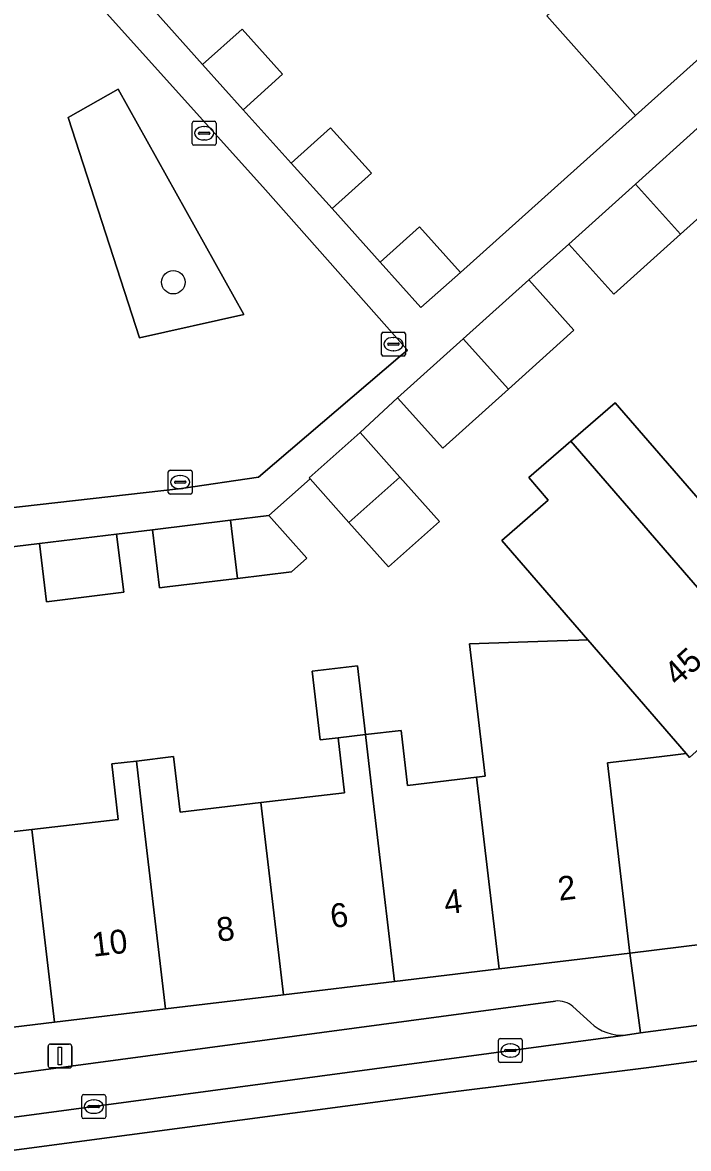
# Model space of a CAD drawing. Extents: x 162172 to 163187, y 382874 to 383685.
# Drawn here: x 162885.02 to 162912.83, y 383280.9 to 383327.93 of the extents above; entities that cross this region are included whole.
import ezdxf

# ---------------------------------------------------------------- set-up
doc = ezdxf.new("R2010")
doc.units = 0
for name, color, linetype in [('IMGEO_Boom', 7, 'Continuous'), ('IMGEO_Erf', 7, 'Continuous'), ('IMGEO_Groenvoorziening', 7, 'Continuous'), ('IMGEO_Kolk', 7, 'Continuous'), ('IMGEO_Lichtmast', 7, 'Continuous'), ('IMGEO_Pand', 7, 'Continuous'), ('IMGEO_Pand_nummerreeks', 7, 'Continuous'), ('IMGEO_Parkeervlak_open', 7, 'Continuous'), ('IMGEO_Rijbaan_lokaal_gesloten', 7, 'Continuous'), ('IMGEO_Voetpad_open', 7, 'Continuous')]:
    doc.layers.add(name, color=color, linetype=linetype)

msp = doc.modelspace()

# ---------------------------------------------------------------- linework, layer by layer
at = {"layer": 'IMGEO_Boom'}
msp.add_circle((162891.317, 383317.079), 0.489, dxfattribs=at)
at = {"layer": 'IMGEO_Erf'}
for points in [[(162890.539, 383328.408), (162892.541, 383326.174), (162894.187, 383327.651), (162895.884, 383325.764), (162894.238, 383324.287), (162896.24, 383322.053), (162897.886, 383323.53), (162899.593, 383321.631), (162897.948, 383320.154), (162899.95, 383317.919), (162901.595, 383319.396), (162903.309, 383317.491), (162910.616, 383324.05), (162906.917, 383328.204)], [(162915.218, 383321.529), (162912.504, 383319.085), (162909.715, 383316.574), (162907.828, 383318.669), (162906.161, 383317.179), (162908.047, 383315.082), (162905.309, 383312.619), (162902.57, 383310.155), (162900.684, 383312.252), (162899.116, 383310.797), (162900.773, 383308.939), (162902.43, 383307.08), (162900.307, 383305.188), (162898.65, 383307.046), (162897.03, 383308.863), (162895.31, 383307.33), (162896.893, 383305.56), (162896.252, 383304.988), (162893.996, 383304.711), (162893.631, 383304.666), (162891.055, 383304.35), (162890.744, 383304.312), (162890.445, 383306.742), (162888.946, 383306.561), (162889.245, 383304.128), (162886.023, 383303.733), (162885.724, 383306.172), (162884.234, 383305.992)], [(162934.476, 383316.31), (162934.36, 383316.487), (162930.723, 383313.228), (162927.171, 383310.045), (162923.619, 383306.862), (162920.069, 383303.68), (162916.517, 383300.497), (162912.876, 383297.234), (162912.741, 383297.39), (162912.402, 383297.35), (162911.603, 383297.256), (162909.455, 383297.004), (162910.387, 383289.058), (162914.666, 383289.587), (162914.629, 383289.906), (162916.621, 383290.225), (162916.757, 383290.297)], [(162882.151, 383293.837), (162885.413, 383294.22), (162889.018, 383294.643), (162888.746, 383296.959), (162889.777, 383297.08), (162891.33, 383297.263), (162891.602, 383294.946), (162894.976, 383295.343), (162898.471, 383295.753), (162898.201, 383298.05), (162897.45, 383297.961), (162897.114, 383300.83), (162899.005, 383301.052), (162899.341, 383298.183), (162900.834, 383298.359), (162901.103, 383296.063), (162903.982, 383296.401), (162904.337, 383296.443), (162903.687, 383301.975), (162907.354, 383302.103), (162908.257, 383302.134), (162908.626, 383302.147), (162908.082, 383302.775), (162905.036, 383306.296), (162906.978, 383307.976), (162906.159, 383308.922), (162907.915, 383310.441), (162909.768, 383312.043), (162913.591, 383307.623)]]:
    msp.add_lwpolyline(points, dxfattribs=at)
at = {"layer": 'IMGEO_Groenvoorziening'}
msp.add_lwpolyline([(162886.929, 383323.958), (162889.903, 383314.75), (162894.264, 383315.731), (162889.019, 383325.142)], close=True, dxfattribs=at)
at = {"layer": 'IMGEO_Kolk'}
for p, q in [((162892.181, 383323.803), (162893.033, 383323.803)), ((162892.106, 383322.877), (162892.106, 383323.729)), ((162892.365, 383323.297), (162892.365, 383323.309)), ((162892.408, 383323.346), (162892.806, 383323.346)), ((162892.594, 383323.583), (162892.619, 383323.583)), ((162892.849, 383323.309), (162892.849, 383323.297)), ((162893.107, 383323.729), (162893.107, 383322.877)), ((162892.803, 383323.26), (162892.405, 383323.26)), ((162892.617, 383323.023), (162892.592, 383323.023)), ((162893.033, 383322.803), (162892.181, 383322.803)), ((162900.01, 383314.067), (162900.01, 383314.919)), ((162900.085, 383314.993), (162900.937, 383314.993)), ((162901.011, 383314.919), (162901.011, 383314.067)), ((162900.269, 383314.487), (162900.269, 383314.499)), ((162900.707, 383314.45), (162900.309, 383314.45)), ((162900.312, 383314.536), (162900.71, 383314.536)), ((162900.498, 383314.773), (162900.523, 383314.773)), ((162900.753, 383314.499), (162900.753, 383314.487)), ((162900.937, 383313.993), (162900.085, 383313.993)), ((162900.521, 383314.213), (162900.496, 383314.213)), ((162891.181, 383309.228), (162892.033, 383309.228)), ((162891.106, 383308.302), (162891.106, 383309.154)), ((162891.365, 383308.722), (162891.365, 383308.734)), ((162891.408, 383308.771), (162891.806, 383308.771)), ((162891.594, 383309.008), (162891.619, 383309.008)), ((162891.849, 383308.734), (162891.849, 383308.722)), ((162892.107, 383309.154), (162892.107, 383308.302)), ((162891.803, 383308.685), (162891.405, 383308.685)), ((162891.617, 383308.448), (162891.592, 383308.448)), ((162892.033, 383308.228), (162891.181, 383308.228)), ((162904.891, 383284.562), (162904.891, 383285.414)), ((162904.966, 383285.488), (162905.818, 383285.488)), ((162905.379, 383285.268), (162905.404, 383285.268)), ((162905.892, 383285.414), (162905.892, 383284.562)), ((162905.15, 383284.982), (162905.15, 383284.994)), ((162905.588, 383284.945), (162905.19, 383284.945)), ((162905.193, 383285.031), (162905.591, 383285.031)), ((162905.634, 383284.994), (162905.634, 383284.982)), ((162905.818, 383284.488), (162904.966, 383284.488)), ((162905.402, 383284.708), (162905.377, 383284.708)), ((162887.495, 383282.218), (162887.495, 383283.07)), ((162887.57, 383283.144), (162888.422, 383283.144)), ((162887.983, 383282.924), (162888.008, 383282.924)), ((162888.496, 383283.07), (162888.496, 383282.218)), ((162887.754, 383282.638), (162887.754, 383282.65)), ((162888.192, 383282.601), (162887.794, 383282.601)), ((162887.797, 383282.687), (162888.195, 383282.687)), ((162888.238, 383282.65), (162888.238, 383282.638)), ((162888.422, 383282.144), (162887.57, 383282.144)), ((162888.006, 383282.364), (162887.981, 383282.364))]:
    msp.add_line(p, q, dxfattribs=at)
for points in [[(162892.181, 383323.803), (162893.033, 383323.803)], [(162892.106, 383322.877), (162892.106, 383323.729)], [(162893.107, 383323.729), (162893.107, 383322.877)], [(162893.033, 383322.803), (162892.181, 383322.803)], [(162900.01, 383314.067), (162900.01, 383314.919)], [(162900.085, 383314.993), (162900.937, 383314.993)], [(162901.011, 383314.919), (162901.011, 383314.067)], [(162900.937, 383313.993), (162900.085, 383313.993)], [(162891.181, 383309.228), (162892.033, 383309.228)], [(162891.106, 383308.302), (162891.106, 383309.154)], [(162892.107, 383309.154), (162892.107, 383308.302)], [(162892.033, 383308.228), (162891.181, 383308.228)], [(162904.891, 383284.562), (162904.891, 383285.414)], [(162904.966, 383285.488), (162905.818, 383285.488)], [(162905.892, 383285.414), (162905.892, 383284.562)], [(162905.818, 383284.488), (162904.966, 383284.488)], [(162887.495, 383282.218), (162887.495, 383283.07)], [(162887.57, 383283.144), (162888.422, 383283.144)], [(162888.496, 383283.07), (162888.496, 383282.218)], [(162888.422, 383282.144), (162887.57, 383282.144)]]:
    msp.add_lwpolyline(points, dxfattribs=at)
for centre, radius, start, end in [((162892.183, 383323.727), 0.0765, 91.552, 178.448), ((162892.183, 383323.727), 0.0765, 91.552, 178.448), ((162893.031, 383323.727), 0.0765, 1.552, 88.448), ((162893.031, 383323.727), 0.0765, 1.552, 88.448), ((162892.405, 383323.306), 0.0403, 85.8775, 175.7526), ((162892.81, 383323.308), 0.0386, 1.7309, 96.639), ((162892.183, 383322.879), 0.0765, 181.552, 268.448), ((162892.183, 383322.879), 0.0765, 181.552, 268.448), ((162892.402, 383323.296), 0.0366, 178.938, 274.7102), ((162892.806, 383323.303), 0.043, 264.8664, 352.4533), ((162893.031, 383322.879), 0.0765, 271.552, 358.448), ((162893.031, 383322.879), 0.0765, 271.552, 358.448), ((162900.087, 383314.917), 0.0765, 91.552, 178.448), ((162900.087, 383314.917), 0.0765, 91.552, 178.448), ((162900.935, 383314.917), 0.0765, 1.552, 88.448), ((162900.935, 383314.917), 0.0765, 1.552, 88.448), ((162900.309, 383314.496), 0.0403, 85.8775, 175.7526), ((162900.306, 383314.486), 0.0366, 178.938, 274.7102), ((162900.71, 383314.493), 0.043, 264.8664, 352.4533), ((162900.714, 383314.498), 0.0386, 1.7309, 96.639), ((162900.087, 383314.069), 0.0765, 181.552, 268.448), ((162900.087, 383314.069), 0.0765, 181.552, 268.448), ((162900.935, 383314.069), 0.0765, 271.552, 358.448), ((162900.935, 383314.069), 0.0765, 271.552, 358.448), ((162891.183, 383309.152), 0.0765, 91.552, 178.448), ((162891.183, 383309.152), 0.0765, 91.552, 178.448), ((162892.031, 383309.152), 0.0765, 1.552, 88.448), ((162892.031, 383309.152), 0.0765, 1.552, 88.448), ((162891.405, 383308.731), 0.0403, 85.8775, 175.7526), ((162891.81, 383308.733), 0.0386, 1.7309, 96.639), ((162891.183, 383308.304), 0.0765, 181.552, 268.448), ((162891.183, 383308.304), 0.0765, 181.552, 268.448), ((162891.402, 383308.721), 0.0366, 178.938, 274.7102), ((162891.806, 383308.728), 0.043, 264.8664, 352.4533), ((162892.031, 383308.304), 0.0765, 271.552, 358.448), ((162892.031, 383308.304), 0.0765, 271.552, 358.448), ((162904.968, 383285.412), 0.0765, 91.552, 178.448), ((162904.968, 383285.412), 0.0765, 91.552, 178.448), ((162905.816, 383285.412), 0.0765, 1.552, 88.448), ((162905.816, 383285.412), 0.0765, 1.552, 88.448), ((162905.19, 383284.991), 0.0403, 85.8775, 175.7526), ((162905.187, 383284.981), 0.0366, 178.938, 274.7102), ((162905.591, 383284.988), 0.043, 264.8664, 352.4533), ((162905.595, 383284.993), 0.0386, 1.7309, 96.639), ((162904.968, 383284.564), 0.0765, 181.552, 268.448), ((162904.968, 383284.564), 0.0765, 181.552, 268.448), ((162905.816, 383284.564), 0.0765, 271.552, 358.448), ((162905.816, 383284.564), 0.0765, 271.552, 358.448), ((162887.572, 383283.068), 0.0765, 91.552, 178.448), ((162887.572, 383283.068), 0.0765, 91.552, 178.448), ((162888.42, 383283.068), 0.0765, 1.552, 88.448), ((162888.42, 383283.068), 0.0765, 1.552, 88.448), ((162887.794, 383282.647), 0.0403, 85.8775, 175.7526), ((162887.791, 383282.637), 0.0366, 178.938, 274.7102), ((162888.195, 383282.644), 0.043, 264.8664, 352.4533), ((162888.199, 383282.649), 0.0386, 1.7309, 96.639), ((162887.572, 383282.22), 0.0765, 181.552, 268.448), ((162887.572, 383282.22), 0.0765, 181.552, 268.448), ((162888.42, 383282.22), 0.0765, 271.552, 358.448), ((162888.42, 383282.22), 0.0765, 271.552, 358.448)]:
    msp.add_arc(centre, radius, start, end, dxfattribs=at)
for centre, major_axis, ratio, start_param, end_param in [((162892.593, 383323.303), (-0.387, 0.002), 0.722429, 4.712389, 7.853982), ((162892.618, 383323.303), (-0.39, 0.002), 0.717154, 1.570796, 4.712389), ((162900.497, 383314.493), (-0.387, 0.002), 0.722429, 4.712389, 7.853982), ((162900.522, 383314.493), (-0.39, 0.002), 0.717154, 1.570796, 4.712389), ((162891.593, 383308.728), (-0.387, 0.002), 0.722429, 4.712389, 7.853982), ((162891.618, 383308.728), (-0.39, 0.002), 0.717154, 1.570796, 4.712389), ((162905.378, 383284.988), (-0.387, 0.002), 0.722429, 4.712389, 7.853982), ((162905.403, 383284.988), (-0.39, 0.002), 0.717154, 1.570796, 4.712389), ((162887.982, 383282.644), (-0.387, 0.002), 0.722429, 4.712389, 7.853982), ((162888.007, 383282.644), (-0.39, 0.002), 0.717154, 1.570796, 4.712389)]:
    msp.add_ellipse(centre, major_axis=major_axis, ratio=ratio, start_param=start_param, end_param=end_param, dxfattribs=at)
at = {"layer": 'IMGEO_Lichtmast'}
for p, q in [((162886.185, 383285.259), (162886.975, 383285.259)), ((162886.975, 383285.259), (162886.185, 383285.259)), ((162886.085, 383284.359), (162886.085, 383285.159)), ((162886.085, 383285.159), (162886.085, 383284.359)), ((162887.075, 383285.159), (162887.075, 383284.359)), ((162887.075, 383284.359), (162887.075, 383285.159)), ((162886.975, 383284.259), (162886.185, 383284.259)), ((162886.185, 383284.259), (162886.975, 383284.259))]:
    msp.add_line(p, q, dxfattribs=at)
msp.add_lwpolyline([(162886.505, 383285.134), (162886.655, 383285.134), (162886.655, 383284.384), (162886.505, 383284.384), (162886.505, 383285.134)], dxfattribs=at)
for centre, start, end in [((162886.185, 383285.159), 90, 180), ((162886.185, 383285.159), 90, 180), ((162886.975, 383285.159), 0, 90), ((162886.975, 383285.159), 360, 90), ((162886.185, 383284.359), 180, 270), ((162886.185, 383284.359), 180, 270), ((162886.975, 383284.359), 270, 0), ((162886.975, 383284.359), 270, 0)]:
    msp.add_arc(centre, 0.1, start, end, dxfattribs=at)
at = {"layer": 'IMGEO_Pand'}
for points in [[(162906.917, 383328.204), (162910.616, 383324.05), (162919.982, 383332.46), (162916.271, 383336.597)], [(162894.187, 383327.651), (162892.541, 383326.174), (162894.238, 383324.287), (162895.884, 383325.764)], [(162897.948, 383320.154), (162899.593, 383321.631), (162897.886, 383323.53), (162896.24, 383322.053)], [(162913.331, 383323.624), (162910.617, 383321.181), (162912.504, 383319.085), (162915.218, 383321.529)], [(162910.617, 383321.181), (162907.828, 383318.669), (162909.715, 383316.574), (162912.504, 383319.085)], [(162903.309, 383317.491), (162901.595, 383319.396), (162899.95, 383317.919), (162901.659, 383316.018)], [(162905.309, 383312.619), (162908.047, 383315.082), (162906.161, 383317.179), (162903.423, 383314.715)], [(162905.309, 383312.619), (162903.423, 383314.715), (162900.684, 383312.252), (162902.57, 383310.155)], [(162920.069, 383303.68), (162915.345, 383309.14), (162913.591, 383307.623), (162909.768, 383312.043), (162907.915, 383310.441), (162916.517, 383300.497)], [(162899.116, 383310.797), (162896.993, 383308.905), (162897.03, 383308.863), (162898.65, 383307.046), (162900.773, 383308.939)], [(162907.915, 383310.441), (162906.159, 383308.922), (162906.978, 383307.976), (162905.036, 383306.296), (162908.082, 383302.775), (162908.626, 383302.147), (162912.741, 383297.39), (162912.876, 383297.234), (162916.517, 383300.497)], [(162900.773, 383308.939), (162898.65, 383307.046), (162900.307, 383305.188), (162902.43, 383307.08)], [(162893.996, 383304.711), (162896.252, 383304.988), (162896.893, 383305.56), (162895.31, 383307.33), (162893.699, 383307.136)], [(162893.699, 383307.136), (162890.445, 383306.742), (162890.744, 383304.312), (162891.055, 383304.35), (162893.631, 383304.666), (162893.996, 383304.711)], [(162888.946, 383306.561), (162885.724, 383306.172), (162886.023, 383303.733), (162889.245, 383304.128)], [(162909.455, 383297.004), (162911.603, 383297.256), (162912.402, 383297.35), (162912.741, 383297.39), (162908.626, 383302.147), (162908.257, 383302.134), (162907.354, 383302.103), (162903.687, 383301.975), (162904.337, 383296.443), (162903.982, 383296.401), (162904.921, 383288.401), (162910.387, 383289.058)], [(162898.201, 383298.05), (162899.341, 383298.183), (162899.005, 383301.052), (162897.114, 383300.83), (162897.45, 383297.961)], [(162899.341, 383298.183), (162898.201, 383298.05), (162898.471, 383295.753), (162894.976, 383295.343), (162895.919, 383287.319), (162900.551, 383287.876), (162899.611, 383295.887)], [(162903.982, 383296.401), (162901.103, 383296.063), (162900.834, 383298.359), (162899.341, 383298.183), (162899.611, 383295.887), (162900.551, 383287.876), (162904.921, 383288.401)], [(162889.777, 383297.08), (162888.746, 383296.959), (162889.018, 383294.643), (162885.413, 383294.22), (162886.358, 383286.17), (162890.993, 383286.727), (162890.049, 383294.764)], [(162894.976, 383295.343), (162891.602, 383294.946), (162891.33, 383297.263), (162889.777, 383297.08), (162890.049, 383294.764), (162890.993, 383286.727), (162895.919, 383287.319)], [(162885.413, 383294.22), (162882.151, 383293.837), (162881.881, 383296.131), (162880.641, 383295.985), (162880.91, 383293.691), (162881.856, 383285.629), (162886.358, 383286.17)]]:
    msp.add_lwpolyline(points, close=True, dxfattribs=at)
at = {"layer": 'IMGEO_Parkeervlak_open'}
for points in [[(162895.162, 383320.942), (162856.135, 383364.326), (162860.348, 383368.115), (162857.54, 383371.237), (162798.204, 383318.046), (162815.123, 383299.172), (162815.965, 383299.314), (162828.499, 383300.83), (162843.549, 383302.649), (162843.706, 383302.686), (162843.036, 383308.139), (162851.601, 383309.192), (162857.334, 383309.83), (162865.781, 383310.872), (162866.43, 383305.611), (162891.656, 383308.468), (162894.87, 383308.939), (162900.797, 383313.985), (162901.094, 383314.238)], [(162886.929, 383323.958), (162889.019, 383325.142), (162894.264, 383315.731), (162889.903, 383314.75)]]:
    msp.add_lwpolyline(points, close=True, dxfattribs=at)
for points in [[(162907.28, 383287.053), (162869.786, 383282.025)], [(162908.737, 383286.152), (162908.006, 383286.821)], [(162867.323, 383279.879), (162910.202, 383285.636)]]:
    msp.add_lwpolyline(points, dxfattribs=at)
for centre, radius, start, end in [((162907.378, 383286.107), 0.951, 48.6533, 95.9031), ((162910.052, 383287.548), 1.918, 226.7056, 274.4879)]:
    msp.add_arc(centre, radius, start, end, dxfattribs=at)
at = {"layer": 'IMGEO_Rijbaan_lokaal_gesloten'}
for points in [[(162860.673, 383277.644), (162902.89, 383283.254), (162911.068, 383284.267), (162919.326, 383285.358), (162922.208, 383286.06), (162925.012, 383286.917), (162929.763, 383288.865), (162953.91, 383299.151)], [(162918.71, 383286.762), (162915.158, 383286.298), (162910.833, 383285.724), (162910.202, 383285.636), (162867.323, 383279.879), (162864.893, 383279.559), (162852.915, 383278.136), (162849.496, 383277.716), (162779.577, 383269.28), (162779.14, 383269.227), (162778.108, 383269.171)], [(162920.076, 383280.478), (162919.326, 383285.358), (162911.068, 383284.267), (162902.89, 383283.254), (162860.673, 383277.644)]]:
    msp.add_lwpolyline(points, dxfattribs=at)
at = {"layer": 'IMGEO_Voetpad_open'}
for points in [[(162856.135, 383364.326), (162895.162, 383320.942), (162901.094, 383314.238), (162900.797, 383313.985), (162894.87, 383308.939), (162891.656, 383308.468), (162866.43, 383305.611)], [(162919.982, 383332.46), (162910.616, 383324.05), (162903.309, 383317.491), (162901.659, 383316.018), (162899.95, 383317.919), (162897.948, 383320.154), (162896.24, 383322.053), (162894.238, 383324.287), (162892.541, 383326.174), (162890.539, 383328.408)], [(162884.234, 383305.992), (162885.724, 383306.172), (162888.946, 383306.561), (162890.445, 383306.742), (162893.699, 383307.136), (162895.31, 383307.33), (162897.03, 383308.863), (162896.993, 383308.905), (162899.116, 383310.797), (162900.684, 383312.252), (162903.423, 383314.715), (162906.161, 383317.179), (162907.828, 383318.669), (162910.617, 383321.181), (162913.331, 383323.624), (162914.99, 383325.117), (162917.737, 383327.59), (162919.243, 383328.947)], [(162910.202, 383285.636), (162910.833, 383285.724), (162910.387, 383289.058), (162904.921, 383288.401), (162900.551, 383287.876), (162895.919, 383287.319), (162890.993, 383286.727), (162886.358, 383286.17), (162881.856, 383285.629), (162877.358, 383285.088), (162872.396, 383284.492), (162867.493, 383283.866), (162861.078, 383283.082), (162854.418, 383282.266), (162848.132, 383281.507), (162843.124, 383280.9), (162838.458, 383280.334)], [(162869.786, 383282.025), (162907.28, 383287.053)], [(162908.006, 383286.821), (162908.737, 383286.152)]]:
    msp.add_lwpolyline(points, dxfattribs=at)
msp.add_lwpolyline([(162915.158, 383286.298), (162914.666, 383289.587), (162910.387, 383289.058), (162910.833, 383285.724)], close=True, dxfattribs=at)
for centre, radius, start, end in [((162907.378, 383286.107), 0.951, 48.6533, 95.9031), ((162910.052, 383287.548), 1.918, 226.7056, 274.4879)]:
    msp.add_arc(centre, radius, start, end, dxfattribs=at)

# ---------------------------------------------------------------- texts
at = {"layer": 'IMGEO_Pand_nummerreeks'}
for s, rotation, p in [('45', 41.866, (162912.368, 383300.163)), ('2', 6.8526, (162907.435, 383291.242)), ('4', 6.8526, (162902.685, 383290.671)), ('6', 6.8526, (162897.933, 383290.1)), ('8', 6.8526, (162893.185, 383289.528)), ('10', 6.8526, (162887.975, 383288.902))]:
    msp.add_text(s, height=1, rotation=rotation, dxfattribs=at).set_placement(p)

doc.saveas('drawing.dxf')
